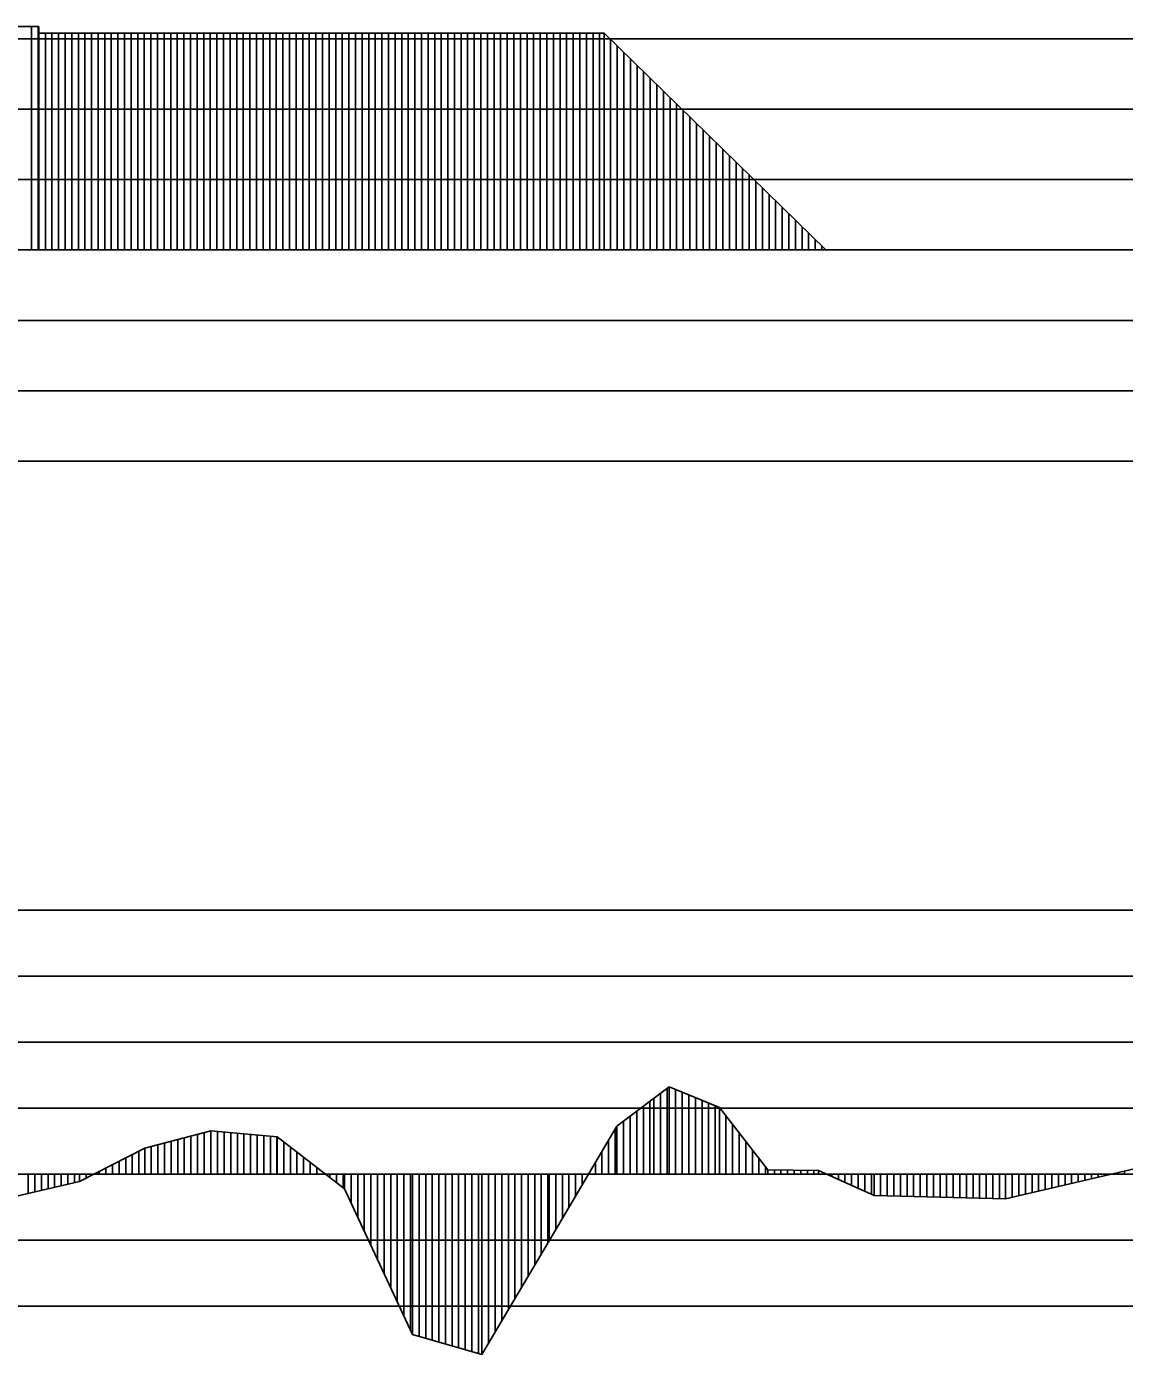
# Model space of a CAD drawing. Extents: x 2 to 10148, y 0 to 380.
# Drawn here: x 2486.5 to 2528.1, y 235.2 to 285.5 of the extents above; entities that cross this region are included whole.
import ezdxf

# ---------------------------------------------------------------- set-up
doc = ezdxf.new("R2010")
doc.units = 0
for name, color, linetype in [('POSUN_CARA', 7, 'Continuous'), ('POSUN_RASTR', 7, 'Continuous'), ('ZRYCHL_CARA', 7, 'Continuous'), ('ZRYCHL_RASTR', 7, 'Continuous')]:
    doc.layers.add(name, color=color, linetype=linetype)

msp = doc.modelspace()

# ---------------------------------------------------------------- linework, layer by layer
at = {"layer": 'POSUN_CARA'}
for p, q in [((2508.824, 243.817), (2510.797, 245.305)), ((2510.473, 242), (2510.473, 245.061)), ((2510.723, 242), (2510.723, 245.249)), ((2510.797, 245.305), (2512.704, 244.527)), ((2510.797, 242), (2510.797, 245.305)), ((2511.047, 242), (2511.047, 245.203)), ((2511.297, 242), (2511.297, 245.101)), ((2511.547, 242), (2511.547, 244.999)), ((2509.824, 242), (2509.824, 244.571)), ((2510.074, 242), (2510.074, 244.76)), ((2510.221, 244.871), (2510.223, 242)), ((2511.797, 242), (2511.797, 244.897)), ((2512.047, 242), (2512.047, 244.795)), ((2512.297, 242), (2512.297, 244.693)), ((2512.547, 242), (2512.547, 244.591)), ((2512.704, 244.527), (2514.538, 242.164)), ((2512.704, 242), (2512.704, 244.527)), ((2509.074, 242), (2509.074, 244.006)), ((2509.324, 242), (2509.323, 244.194)), ((2509.574, 242), (2509.574, 244.383)), ((2512.954, 242), (2512.954, 244.205)), ((2490.932, 242.988), (2493.444, 243.638)), ((2492.682, 242), (2492.682, 243.441)), ((2492.932, 242), (2492.932, 243.505)), ((2493.182, 242), (2493.182, 243.57)), ((2493.432, 242), (2493.432, 243.635)), ((2493.444, 243.638), (2495.952, 243.41)), ((2493.444, 242), (2493.444, 243.638)), ((2493.694, 242), (2493.694, 243.615)), ((2493.944, 242), (2493.944, 243.593)), ((2494.194, 242), (2494.194, 243.57)), ((2494.444, 242), (2494.444, 243.547)), ((2494.694, 242), (2494.694, 243.524)), ((2494.944, 242), (2494.944, 243.502)), ((2495.194, 242), (2495.194, 243.479)), ((2495.444, 242), (2495.444, 243.456)), ((2495.694, 242), (2495.694, 243.433)), ((2495.944, 242), (2495.944, 243.411)), ((2495.952, 243.41), (2498.501, 241.449)), ((2495.952, 242), (2495.952, 243.41)), ((2506.256, 239.476), (2508.824, 243.817)), ((2508.756, 242), (2508.756, 243.703)), ((2508.824, 242), (2508.824, 243.817)), ((2513.204, 242), (2513.204, 243.883)), ((2513.454, 242), (2513.454, 243.561)), ((2488.462, 241.717), (2490.932, 242.988)), ((2490.932, 242), (2490.932, 242.988)), ((2491.182, 242), (2491.182, 243.053)), ((2491.432, 242), (2491.432, 243.117)), ((2491.682, 242), (2491.682, 243.182)), ((2491.932, 242), (2491.932, 243.247)), ((2492.182, 242), (2492.182, 243.311)), ((2492.432, 242), (2492.432, 243.376)), ((2496.202, 242), (2496.202, 243.218)), ((2496.452, 242), (2496.452, 243.025)), ((2508.506, 242), (2508.506, 243.281)), ((2513.704, 242), (2513.704, 243.239)), ((2513.954, 242), (2513.954, 242.918)), ((2489.962, 242), (2489.962, 242.489)), ((2490.212, 242), (2490.212, 242.618)), ((2490.462, 242), (2490.462, 242.746)), ((2490.712, 242), (2490.712, 242.875)), ((2496.702, 242), (2496.702, 242.833)), ((2496.952, 242), (2496.952, 242.64)), ((2497.202, 242), (2497.202, 242.448)), ((2508.006, 242), (2508.006, 242.435)), ((2508.256, 242), (2508.256, 242.858)), ((2514.204, 242), (2514.204, 242.596)), ((2486.52, 242), (2486.52, 241.27)), ((2486.77, 242), (2486.77, 241.328)), ((2487.02, 242), (2487.02, 241.385)), ((2487.27, 242), (2487.27, 241.443)), ((2487.52, 242), (2487.52, 241.5)), ((2487.77, 242), (2487.77, 241.558)), ((2488.02, 242), (2488.02, 241.615)), ((2488.27, 242), (2488.27, 241.673)), ((2488.462, 242), (2488.462, 241.717)), ((2488.712, 242), (2488.712, 241.846)), ((2488.962, 242), (2488.962, 241.974)), ((2489.212, 242), (2489.212, 242.103)), ((2489.462, 242), (2489.462, 242.232)), ((2489.712, 242), (2489.712, 242.36)), ((2497.452, 242), (2497.452, 242.256)), ((2497.702, 242), (2497.702, 242.063)), ((2497.952, 242), (2497.952, 241.871)), ((2498.202, 242), (2498.202, 241.679)), ((2498.452, 242), (2498.452, 241.486)), ((2498.501, 242), (2498.501, 241.449)), ((2498.751, 242), (2498.751, 240.913)), ((2499.001, 242), (2499.001, 240.377)), ((2499.251, 242), (2499.251, 239.841)), ((2499.501, 242), (2499.501, 239.305)), ((2499.751, 242), (2499.751, 238.77)), ((2500.001, 242), (2500.001, 238.234)), ((2500.251, 242), (2500.251, 237.698)), ((2500.501, 242), (2500.501, 237.162)), ((2500.751, 242), (2500.751, 236.626)), ((2501.001, 242), (2501.001, 236.091)), ((2501.077, 242), (2501.077, 235.927)), ((2501.327, 242), (2501.327, 235.855)), ((2501.577, 242), (2501.577, 235.783)), ((2501.827, 242), (2501.827, 235.712)), ((2502.077, 242), (2502.077, 235.64)), ((2502.327, 242), (2502.327, 235.568)), ((2502.577, 242), (2502.577, 235.496)), ((2502.827, 242), (2502.827, 235.424)), ((2503.077, 242), (2503.077, 235.352)), ((2503.327, 242), (2503.327, 235.281)), ((2503.577, 242), (2503.577, 235.209)), ((2503.709, 242), (2503.709, 235.171)), ((2503.959, 242), (2503.959, 235.594)), ((2504.209, 242), (2504.209, 236.016)), ((2504.459, 242), (2504.459, 236.439)), ((2504.709, 242), (2504.709, 236.861)), ((2504.959, 242), (2504.959, 237.284)), ((2505.209, 242), (2505.209, 237.706)), ((2505.459, 242), (2505.459, 238.129)), ((2505.709, 242), (2505.709, 238.552)), ((2505.959, 242), (2505.959, 238.974)), ((2506.209, 242), (2506.209, 239.397)), ((2506.256, 242), (2506.256, 239.476)), ((2506.506, 242), (2506.506, 239.899)), ((2506.756, 242), (2506.756, 240.321)), ((2507.006, 242), (2507.006, 240.744)), ((2507.256, 242), (2507.256, 241.167)), ((2507.506, 242), (2507.506, 241.59)), ((2507.756, 242), (2507.756, 242.012)), ((2514.454, 242), (2514.454, 242.274)), ((2514.538, 242.164), (2516.462, 242.143)), ((2514.538, 242), (2514.538, 242.164)), ((2514.788, 242), (2514.788, 242.162)), ((2515.038, 242), (2515.038, 242.159)), ((2515.288, 242), (2515.288, 242.156)), ((2515.538, 242), (2515.538, 242.153)), ((2515.788, 242), (2515.788, 242.151)), ((2516.038, 242), (2516.038, 242.148)), ((2516.288, 242), (2516.288, 242.145)), ((2516.462, 242.143), (2518.563, 241.185)), ((2516.462, 242), (2516.462, 242.143)), ((2516.712, 242), (2516.712, 242.029)), ((2516.962, 242), (2516.962, 241.915)), ((2517.212, 242), (2517.212, 241.801)), ((2517.462, 242), (2517.462, 241.687)), ((2517.712, 242), (2517.712, 241.573)), ((2517.962, 242), (2517.962, 241.459)), ((2518.212, 242), (2518.212, 241.345)), ((2518.462, 242), (2518.462, 241.231)), ((2518.563, 242), (2518.563, 241.185)), ((2518.813, 242), (2518.813, 241.179)), ((2519.063, 242), (2519.063, 241.173)), ((2519.313, 242), (2519.313, 241.167)), ((2519.563, 242), (2519.563, 241.161)), ((2519.813, 242), (2519.813, 241.155)), ((2520.063, 242), (2520.063, 241.149)), ((2520.313, 242), (2520.313, 241.143)), ((2520.563, 242), (2520.563, 241.136)), ((2520.813, 242), (2520.813, 241.13)), ((2521.063, 242), (2521.063, 241.124)), ((2521.313, 242), (2521.313, 241.118)), ((2521.563, 242), (2521.563, 241.112)), ((2521.813, 242), (2521.813, 241.106)), ((2522.063, 242), (2522.063, 241.1)), ((2522.313, 242), (2522.313, 241.094)), ((2522.563, 242), (2522.563, 241.088)), ((2522.813, 242), (2522.813, 241.081)), ((2523.063, 242), (2523.063, 241.075)), ((2523.313, 242), (2523.313, 241.069)), ((2523.55, 241.063), (2528.425, 242.206)), ((2523.55, 242), (2523.55, 241.063)), ((2523.8, 242), (2523.8, 241.122)), ((2524.05, 242), (2524.05, 241.181)), ((2524.3, 242), (2524.3, 241.239)), ((2524.55, 242), (2524.55, 241.298)), ((2524.8, 242), (2524.8, 241.356)), ((2525.05, 242), (2525.05, 241.415)), ((2525.3, 242), (2525.3, 241.474)), ((2525.55, 242), (2525.55, 241.532)), ((2525.8, 242), (2525.8, 241.591)), ((2526.05, 242), (2526.05, 241.649)), ((2526.3, 242), (2526.3, 241.708)), ((2526.55, 242), (2526.55, 241.767)), ((2526.8, 242), (2526.8, 241.825)), ((2527.05, 242), (2527.05, 241.884)), ((2527.3, 242), (2527.3, 241.942)), ((2527.55, 242), (2527.55, 242.001)), ((2527.8, 242), (2527.8, 242.06)), ((2528.05, 242), (2528.05, 242.118)), ((2486.02, 241.155), (2488.462, 241.717)), ((2498.501, 241.449), (2501.077, 235.927)), ((2518.563, 241.185), (2523.55, 241.063)), ((2503.709, 235.171), (2506.256, 239.476)), ((2501.077, 235.927), (2503.709, 235.171))]:
    msp.add_line(p, q, dxfattribs=at)
at = {"layer": 'POSUN_RASTR'}
for p, q in [((2422, 252), (2618, 252)), ((2422, 249.5), (2618, 249.5)), ((2422, 247), (2618, 247)), ((2422, 244.5), (2618, 244.5)), ((2328.7, 242), (3155.543, 242)), ((2422, 239.5), (2618, 239.5)), ((2422, 237), (2618, 237))]:
    msp.add_line(p, q, dxfattribs=at)
at = {"layer": 'ZRYCHL_CARA'}
for p, q in [((2480.892, 285.46), (2486.918, 285.46)), ((2486.642, 277), (2486.642, 285.46)), ((2486.892, 277), (2486.892, 285.46)), ((2486.918, 285.46), (2486.918, 285.204)), ((2486.918, 277), (2486.918, 285.204)), ((2486.918, 285.204), (2508.335, 285.204)), ((2487.168, 277), (2487.168, 285.204)), ((2487.418, 277), (2487.418, 285.204)), ((2487.668, 277), (2487.668, 285.204)), ((2487.918, 277), (2487.918, 285.204)), ((2488.168, 277), (2488.168, 285.204)), ((2488.418, 277), (2488.418, 285.204)), ((2488.668, 277), (2488.668, 285.204)), ((2488.918, 277), (2488.918, 285.204)), ((2489.168, 277), (2489.168, 285.204)), ((2489.418, 277), (2489.418, 285.204)), ((2489.668, 277), (2489.668, 285.204)), ((2489.918, 277), (2489.918, 285.204)), ((2490.168, 277), (2490.168, 285.204)), ((2490.418, 277), (2490.418, 285.204)), ((2490.668, 277), (2490.668, 285.204)), ((2490.918, 277), (2490.918, 285.204)), ((2491.168, 277), (2491.168, 285.204)), ((2491.418, 277), (2491.418, 285.204)), ((2491.668, 277), (2491.668, 285.204)), ((2491.918, 277), (2491.918, 285.204)), ((2492.168, 277), (2492.168, 285.204)), ((2492.418, 277), (2492.418, 285.204)), ((2492.668, 277), (2492.668, 285.204)), ((2492.918, 277), (2492.918, 285.204)), ((2493.168, 277), (2493.168, 285.204)), ((2493.418, 277), (2493.418, 285.204)), ((2493.668, 277), (2493.668, 285.204)), ((2493.918, 277), (2493.918, 285.204)), ((2494.168, 277), (2494.168, 285.204)), ((2494.418, 277), (2494.418, 285.204)), ((2494.668, 277), (2494.668, 285.204)), ((2494.918, 277), (2494.918, 285.204)), ((2495.168, 277), (2495.168, 285.204)), ((2495.418, 277), (2495.418, 285.204)), ((2495.668, 277), (2495.668, 285.204)), ((2495.918, 277), (2495.918, 285.204)), ((2496.168, 277), (2496.168, 285.204)), ((2496.418, 277), (2496.418, 285.204)), ((2496.668, 277), (2496.668, 285.204)), ((2496.918, 277), (2496.918, 285.204)), ((2497.168, 277), (2497.168, 285.204)), ((2497.418, 277), (2497.418, 285.204)), ((2497.668, 277), (2497.668, 285.204)), ((2497.918, 277), (2497.918, 285.204)), ((2498.168, 277), (2498.168, 285.204)), ((2498.418, 277), (2498.418, 285.204)), ((2498.668, 277), (2498.668, 285.204)), ((2498.918, 277), (2498.918, 285.204)), ((2499.168, 277), (2499.168, 285.204)), ((2499.418, 277), (2499.418, 285.204)), ((2499.668, 277), (2499.668, 285.204)), ((2499.918, 277), (2499.918, 285.204)), ((2500.168, 277), (2500.168, 285.204)), ((2500.418, 277), (2500.418, 285.204)), ((2500.668, 277), (2500.668, 285.204)), ((2500.918, 277), (2500.918, 285.204)), ((2501.168, 277), (2501.168, 285.204)), ((2501.418, 277), (2501.418, 285.204)), ((2501.668, 277), (2501.668, 285.204)), ((2501.918, 277), (2501.918, 285.204)), ((2502.168, 277), (2502.168, 285.204)), ((2502.418, 277), (2502.418, 285.204)), ((2502.668, 277), (2502.668, 285.204)), ((2502.918, 277), (2502.918, 285.204)), ((2503.168, 277), (2503.168, 285.204)), ((2503.418, 277), (2503.418, 285.204)), ((2503.668, 277), (2503.668, 285.204)), ((2503.918, 277), (2503.918, 285.204)), ((2504.168, 277), (2504.168, 285.204)), ((2504.418, 277), (2504.418, 285.204)), ((2504.668, 277), (2504.668, 285.204)), ((2504.918, 277), (2504.918, 285.204)), ((2505.168, 277), (2505.168, 285.204)), ((2505.418, 277), (2505.418, 285.204)), ((2505.668, 277), (2505.668, 285.204)), ((2505.918, 277), (2505.918, 285.204)), ((2506.168, 277), (2506.168, 285.204)), ((2506.418, 277), (2506.418, 285.204)), ((2506.668, 277), (2506.668, 285.204)), ((2506.918, 277), (2506.918, 285.204)), ((2507.168, 277), (2507.168, 285.204)), ((2507.418, 277), (2507.418, 285.204)), ((2507.668, 277), (2507.668, 285.204)), ((2507.918, 277), (2507.918, 285.204)), ((2508.168, 277), (2508.168, 285.204)), ((2508.335, 277), (2508.335, 285.204)), ((2508.335, 285.204), (2516.735, 277)), ((2508.585, 277), (2508.585, 284.96)), ((2508.835, 277), (2508.835, 284.715)), ((2509.085, 277), (2509.085, 284.471)), ((2509.335, 277), (2509.335, 284.227)), ((2509.585, 277), (2509.585, 283.983)), ((2509.835, 277), (2509.835, 283.739)), ((2510.085, 277), (2510.085, 283.495)), ((2510.335, 277), (2510.335, 283.25)), ((2510.585, 277), (2510.585, 283.006)), ((2510.835, 277), (2510.835, 282.762)), ((2511.085, 277), (2511.085, 282.518)), ((2511.335, 277), (2511.335, 282.274)), ((2511.585, 277), (2511.585, 282.03)), ((2511.835, 277), (2511.835, 281.786)), ((2512.085, 277), (2512.085, 281.541)), ((2512.335, 277), (2512.335, 281.297)), ((2512.585, 277), (2512.585, 281.053)), ((2512.835, 277), (2512.835, 280.809)), ((2513.085, 277), (2513.085, 280.565)), ((2513.335, 277), (2513.335, 280.321)), ((2513.585, 277), (2513.585, 280.076)), ((2513.835, 277), (2513.835, 279.832)), ((2514.085, 277), (2514.085, 279.588)), ((2514.335, 277), (2514.335, 279.344)), ((2514.585, 277), (2514.585, 279.1)), ((2514.835, 277), (2514.835, 278.856)), ((2515.085, 277), (2515.085, 278.611)), ((2515.335, 277), (2515.335, 278.367)), ((2515.585, 277), (2515.585, 278.123)), ((2515.835, 277), (2515.835, 277.879)), ((2516.085, 277), (2516.085, 277.635)), ((2516.335, 277), (2516.335, 277.391)), ((2516.585, 277), (2516.585, 277.146)), ((2328.7, 277), (3155.543, 277))]:
    msp.add_line(p, q, dxfattribs=at)
at = {"layer": 'ZRYCHL_RASTR'}
for p, q in [((2416.898, 285), (2618, 285)), ((2416.958, 282.333), (2618, 282.333)), ((2416.958, 279.667), (2618, 279.667)), ((2417.785, 274.333), (2618, 274.333)), ((2417.697, 271.667), (2618, 271.667)), ((2417.917, 269), (2618, 269))]:
    msp.add_line(p, q, dxfattribs=at)

doc.saveas('drawing.dxf')
